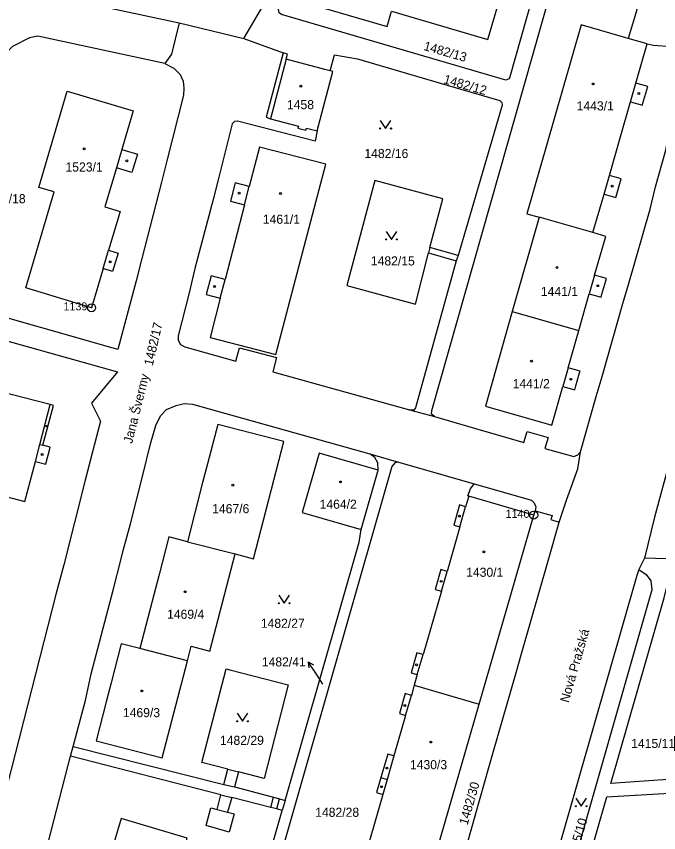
# Model space of a CAD drawing. Extents: x -733394 to -722299, y -1082822 to -1075049.
# Drawn here: x -728440.3 to -728320.2, y -1078945.4 to -1078792.8 of the extents above; entities that cross this region are included whole.
import ezdxf

# ---------------------------------------------------------------- set-up
doc = ezdxf.new("R2010")
doc.units = 0
for name, color, linetype in [('Hranice parcel', 7, 'Continuous'), ('Parcelní čísla', 7, 'Continuous'), ('Pop  PČ popisy', 7, 'Continuous'), ('Vnitřní kresba', 7, 'Continuous'), ('Značky bodu BP', 7, 'Continuous'), ('Značky budov', 7, 'Continuous'), ('Značky kultur', 7, 'Continuous')]:
    doc.layers.add(name, color=color, linetype=linetype)

msp = doc.modelspace()

# ---------------------------------------------------------------- linework, layer by layer
at = {"layer": 'Hranice parcel'}
for p, q in [((-728436.78, -1078788.2), (-728409.83, -1078793.94)), ((-728409.83, -1078793.94), (-728397.77, -1078796.87)), ((-728397.77, -1078796.87), (-728390.43, -1078799.6)), ((-728322.34, -1078797.89), (-728325.88, -1078796.87)), ((-728342.53, -1078830.3), (-728347.56, -1078847.94)), ((-728332.48, -1078833.19), (-728342.53, -1078830.3)), ((-728357.71, -1078837.43), (-728358.03, -1078838.47)), ((-728347.56, -1078847.94), (-728335.11, -1078851.47)), ((-728366.77, -1078866.33), (-728362.13, -1078867.57)), ((-728374.17, -1078874.54), (-728368.81, -1078876.07)), ((-728375.81, -1078888.67), (-728372.65, -1078877.61)), ((-728343.56, -1078886), (-728343.26, -1078885.16)), ((-728408.31, -1078890.96), (-728399.41, -1078893.24)), ((-728322.81, -1078894.06), (-728323.92, -1078896.16)), ((-728314.53, -1078894.3), (-728322.81, -1078894.06)), ((-728408.31, -1078913.25), (-728417.19, -1078910.95)), ((-728365.89, -1078917.77), (-728353.76, -1078921.35)), ((-728430.19, -1078931.04), (-728429.7, -1078929.22)), ((-728434.91, -1078949.36), (-728430.19, -1078931.04)), ((-728400.75, -1078933.46), (-728398.76, -1078933.96))]:
    msp.add_line(p, q, dxfattribs=at)
for points in [[(-728397.77, -1078796.87), (-728394.01, -1078790.55), (-728388.03, -1078769.03), (-728388.1, -1078768.41), (-728388.54, -1078767.87)], [(-728342.36, -1078781.43), (-728341.95, -1078781.63), (-728341.91, -1078782.43), (-728347.99, -1078804.06), (-728348.14, -1078804.42), (-728348.79, -1078804.68), (-728390.74, -1078792.43), (-728391.16, -1078792.11), (-728391.28, -1078791.47), (-728384.94, -1078769.93), (-728384.44, -1078769.36), (-728383.74, -1078769.07)], [(-728370.99, -1078794.64), (-728370.16, -1078791.76), (-728352.13, -1078797.06), (-728348.54, -1078784.72), (-728355.76, -1078782.61), (-728355.2, -1078780.69), (-728358.76, -1078779.64), (-728359.32, -1078781.57), (-728366.54, -1078779.46), (-728367.37, -1078782.25), (-728374.65, -1078780.12), (-728374.09, -1078778.21), (-728377.59, -1078777.19), (-728378.15, -1078779.1), (-728385.38, -1078776.99), (-728389, -1078789.36), (-728370.99, -1078794.64)], [(-728362.13, -1078867.57), (-728362.65, -1078867.12), (-728362.61, -1078866.42), (-728338.99, -1078783.24), (-728338.47, -1078782.7), (-728337.86, -1078782.65)], [(-728337.86, -1078782.65), (-728330.19, -1078785.03), (-728328.68, -1078785.91), (-728324.57, -1078790.53), (-728324.28, -1078791.54), (-728325.88, -1078796.87)], [(-728409.83, -1078793.94), (-728411.31, -1078799.83), (-728412.56, -1078801.55)], [(-728325.88, -1078796.87), (-728334.68, -1078794.33), (-728339.73, -1078811.92), (-728344.82, -1078829.65), (-728342.53, -1078830.3)], [(-728412.56, -1078801.55), (-728436.3, -1078796.48), (-728437.87, -1078796.8), (-728441.05, -1078798.42), (-728442.56, -1078799.89)], [(-728332.48, -1078833.19), (-728330.41, -1078826), (-728328.2, -1078826.64), (-728328.08, -1078826.21), (-728327.2, -1078823.15), (-728329.41, -1078822.51), (-728327.38, -1078815.47), (-728325.45, -1078808.71), (-728323.23, -1078809.35), (-728323.12, -1078808.96), (-728322.23, -1078805.86), (-728324.45, -1078805.22), (-728322.34, -1078797.89)], [(-728322.34, -1078797.89), (-728321.18, -1078798.14), (-728317.82, -1078798.39)], [(-728334.83, -1078874.14), (-728331.88, -1078863.82), (-728330.77, -1078860.08), (-728326.86, -1078846.46), (-728325.83, -1078842.87), (-728321.8, -1078828.8), (-728320.78, -1078824.65), (-728318.82, -1078817.74), (-728317.69, -1078811.16), (-728317.56, -1078806.54), (-728317.96, -1078802.09), (-728317.53, -1078800.83), (-728317.23, -1078800.77), (-728317.49, -1078799.47), (-728317.82, -1078798.39)], [(-728390.43, -1078799.6), (-728393.6, -1078811.61), (-728392.79, -1078811.89), (-728387.55, -1078813.26), (-728387.65, -1078813.64), (-728386.14, -1078814.04), (-728386.04, -1078813.66), (-728384.05, -1078814.18)], [(-728381.64, -1078802.93), (-728382.61, -1078802.69), (-728389.84, -1078800.75), (-728389.61, -1078799.81), (-728390.43, -1078799.6)], [(-728381.64, -1078802.93), (-728380.79, -1078799.95), (-728376.53, -1078800.68), (-728358.68, -1078805.96), (-728349.91, -1078808.49), (-728349.5, -1078808.89), (-728349.45, -1078809.36), (-728357.71, -1078837.43)], [(-728412.56, -1078801.55), (-728410.88, -1078802.42), (-728409.67, -1078803.63), (-728409.13, -1078804.89), (-728408.96, -1078806.16), (-728409.02, -1078807.46), (-728412.18, -1078819.75), (-728413.18, -1078823.77), (-728416.82, -1078838.03), (-728417.87, -1078842.21), (-728421.31, -1078855.06), (-728449.84, -1078846.96), (-728451.12, -1078846.4), (-728452.2, -1078845.25), (-728453.05, -1078844.07), (-728453.84, -1078842.68), (-728454.21, -1078840.72), (-728454.03, -1078839.16)], [(-728384.05, -1078814.18), (-728381.11, -1078803.08), (-728381.64, -1078802.93)], [(-728423.74, -1078828.39), (-728420.89, -1078829.26), (-728423.06, -1078836.49), (-728421.27, -1078837), (-728422.3, -1078840.45), (-728424.07, -1078839.92), (-728426.24, -1078847.22), (-728438.55, -1078843.51), (-728433.23, -1078825.57), (-728436.1, -1078824.75), (-728430.8, -1078806.75), (-728418.46, -1078810.41), (-728420.59, -1078817.65), (-728417.66, -1078818.51), (-728418.68, -1078821.96), (-728421.6, -1078821.1), (-728423.74, -1078828.39)], [(-728384.05, -1078814.18), (-728384.42, -1078816.09), (-728398.96, -1078812.32), (-728399.49, -1078812.39), (-728399.94, -1078812.87), (-728402.46, -1078822.79), (-728403.51, -1078827.01), (-728406.91, -1078839.91), (-728407.99, -1078844.43), (-728410.04, -1078852.47), (-728410.05, -1078853.28), (-728409.61, -1078854.07), (-728408.79, -1078854.52), (-728399.25, -1078857.21), (-728398.6, -1078854.73), (-728391.64, -1078856.52), (-728392.37, -1078859.21), (-728366.77, -1078866.33)], [(-728403.88, -1078841.28), (-728404.79, -1078844.77), (-728402.17, -1078845.44), (-728404.07, -1078852.76), (-728391.75, -1078855.95), (-728387.11, -1078838.17), (-728382.46, -1078820.39), (-728394.84, -1078817.2), (-728396.75, -1078824.56), (-728399.37, -1078823.88), (-728400.26, -1078827.32), (-728397.64, -1078828), (-728399.45, -1078834.98), (-728401.27, -1078841.96), (-728403.88, -1078841.28)], [(-728357.71, -1078837.43), (-728362.97, -1078835.98), (-728360.55, -1078826.88), (-728373.28, -1078823.43), (-728378.52, -1078843.07), (-728365.68, -1078846.53), (-728363.23, -1078836.98), (-728358.03, -1078838.47)], [(-728335.11, -1078851.47), (-728333.16, -1078844.63), (-728330.95, -1078845.26), (-728330.79, -1078844.7), (-728330.08, -1078842.22), (-728329.95, -1078841.78), (-728332.16, -1078841.14), (-728330.09, -1078833.88), (-728332.48, -1078833.19)], [(-728358.03, -1078838.47), (-728365.63, -1078865.94), (-728365.96, -1078866.35), (-728366.77, -1078866.33)], [(-728347.56, -1078847.94), (-728352.59, -1078865.62), (-728340.17, -1078869.17), (-728338.1, -1078861.93), (-728335.89, -1078862.56), (-728335.68, -1078861.83), (-728335.04, -1078859.59), (-728334.89, -1078859.07), (-728337.11, -1078858.44), (-728335.11, -1078851.47)], [(-728458.46, -1078854.96), (-728457.65, -1078853.58), (-728456.53, -1078852.59), (-728453.79, -1078851.06), (-728452.38, -1078850.64), (-728450.8, -1078850.96), (-728421.4, -1078859.21), (-728426.28, -1078865.06), (-728424.58, -1078868.4), (-728426.05, -1078874.18), (-728427.43, -1078879.47), (-728431.41, -1078895.26), (-728432.83, -1078900.61), (-728442.86, -1078939.66), (-728443.5, -1078940.8), (-728445.21, -1078942.79)], [(-728447.66, -1078903.47), (-728445.72, -1078895.98), (-728443.78, -1078896.46), (-728443.71, -1078896.17), (-728443.02, -1078893.52), (-728442.94, -1078893.22), (-728444.89, -1078892.76), (-728442.94, -1078885.2), (-728442.25, -1078882.54), (-728438.69, -1078883.46), (-728436.74, -1078875.98), (-728434.81, -1078876.48), (-728434.72, -1078876.13), (-728434.06, -1078873.63), (-728433.97, -1078873.27), (-728435.33, -1078872.92), (-728433.36, -1078865.48), (-728433.97, -1078865.32), (-728446.43, -1078862.11), (-728451.84, -1078882.94), (-728455.32, -1078882.11), (-728460, -1078900.27), (-728447.66, -1078903.47)], [(-728429.7, -1078929.22), (-728427.35, -1078920.65), (-728426.29, -1078915.64), (-728422.2, -1078900.05), (-728420.75, -1078894.39), (-728420.3, -1078892.63), (-728418.97, -1078887.6), (-728416.67, -1078878.52), (-728415.19, -1078872.67), (-728414.24, -1078869.22), (-728413.35, -1078867.41), (-728412.23, -1078866.26), (-728410.39, -1078865.51), (-728408.91, -1078865.14), (-728407.37, -1078865.23), (-728374.17, -1078874.54)], [(-728362.13, -1078867.57), (-728353.35, -1078870.14), (-728352.29, -1078870.44), (-728345.4, -1078872.4), (-728344.75, -1078870.36), (-728340.83, -1078871.47), (-728341.48, -1078873.51), (-728336.07, -1078875.01), (-728335.33, -1078874.73), (-728334.83, -1078874.14)], [(-728399.41, -1078893.24), (-728395.93, -1078894.14), (-728390.27, -1078872.25), (-728402.65, -1078869.05), (-728404.55, -1078876.42), (-728405.53, -1078880.16), (-728408.31, -1078890.96)], [(-728316.87, -1078871.24), (-728320.97, -1078886.37), (-728322.81, -1078894.06)], [(-728338.78, -1078887.32), (-728337.36, -1078882.99), (-728335.29, -1078877.31), (-728334.83, -1078874.14)], [(-728372.65, -1078877.61), (-728383.67, -1078874.44), (-728386.86, -1078885.49), (-728375.81, -1078888.67)], [(-728372.65, -1078877.61), (-728372.72, -1078876.21), (-728373.27, -1078875.2), (-728374.17, -1078874.54)], [(-728368.81, -1078876.07), (-728369.51, -1078876.22), (-728370.07, -1078876.89), (-728398.81, -1078977.35)], [(-728368.81, -1078876.07), (-728365.96, -1078876.88), (-728354.7, -1078880.15), (-728343.99, -1078883.17), (-728343.45, -1078883.67), (-728343.14, -1078884.44), (-728343.26, -1078885.16)], [(-728343.56, -1078886), (-728355.71, -1078882.46), (-728356.28, -1078884.43), (-728357.43, -1078884.09), (-728358.51, -1078887.84), (-728357.36, -1078888.17), (-728359.76, -1078896.51), (-728360.91, -1078896.18), (-728361.99, -1078899.92), (-728360.83, -1078900.2), (-728364.24, -1078912.05), (-728365.39, -1078911.72), (-728366.47, -1078915.46), (-728365.32, -1078915.79), (-728365.89, -1078917.77)], [(-728353.76, -1078921.35), (-728348.67, -1078903.7), (-728343.56, -1078886)], [(-728343.26, -1078885.16), (-728340.13, -1078886.05), (-728340.33, -1078886.82), (-728338.78, -1078887.32)], [(-728374.1, -1079002.03), (-728371.85, -1079002.71), (-728367, -1078985.84), (-728366.1, -1078982.8), (-728356.86, -1078950.56), (-728356.01, -1078947.5), (-728351.92, -1078933.17), (-728351.06, -1078930.13), (-728346.79, -1078915.2), (-728345.91, -1078912.11), (-728340.87, -1078894.56), (-728338.78, -1078887.32)], [(-728398.76, -1078933.96), (-728399.51, -1078936.77), (-728392.22, -1078938.73), (-728391.08, -1078939.03), (-728390.04, -1078939.33), (-728376.21, -1078891.06), (-728375.81, -1078888.67)], [(-728408.31, -1078890.96), (-728411.8, -1078890.04), (-728413.68, -1078897.35), (-728414.59, -1078900.88), (-728417.19, -1078910.95)], [(-728408.31, -1078913.25), (-728407.6, -1078910.51), (-728404.1, -1078911.41), (-728399.41, -1078893.24)], [(-728323.92, -1078896.16), (-728324.25, -1078897.31), (-728351.32, -1078991.62)], [(-728323.92, -1078896.16), (-728322.5, -1078897.08), (-728321.65, -1078898.28), (-728321.46, -1078899.97), (-728347.96, -1078992.65)], [(-728317.51, -1078899.03), (-728317.19, -1078934.23), (-728317.64, -1078935.06), (-728318.49, -1078935.44), (-728329.16, -1078936.16), (-728319.15, -1078901.43), (-728318.42, -1078898.43), (-728318.03, -1078898.12), (-728317.65, -1078898.26), (-728317.51, -1078899.03)], [(-728417.19, -1078910.95), (-728420.71, -1078910.08), (-728422.58, -1078917.32), (-728423.51, -1078920.89), (-728425.4, -1078928.2), (-728413.02, -1078931.35), (-728408.31, -1078913.25)], [(-728400.75, -1078933.46), (-728405.6, -1078932.21), (-728401.08, -1078914.72), (-728400.36, -1078914.9), (-728389.48, -1078917.74), (-728393.96, -1078935.25), (-728398.76, -1078933.96)], [(-728365.89, -1078917.77), (-728366.44, -1078919.68), (-728367.59, -1078919.35), (-728368.67, -1078923.09), (-728367.52, -1078923.42), (-728369.7, -1078931), (-728370.85, -1078930.67), (-728372.12, -1078935.06), (-728372.93, -1078937.86), (-728371.77, -1078938.19), (-728374.4, -1078947.3), (-728375.55, -1078946.97), (-728376.63, -1078950.71), (-728375.48, -1078951.05), (-728376.06, -1078953.06), (-728374.56, -1078953.49)], [(-728363.96, -1078956.67), (-728358.86, -1078939), (-728353.76, -1078921.35)], [(-728429.7, -1078929.22), (-728401.53, -1078936.36), (-728400.75, -1078933.46)], [(-728400.64, -1078976.35), (-728390.57, -1078941.2), (-728391.61, -1078940.92), (-728392.74, -1078940.65), (-728400.01, -1078938.79), (-728400.82, -1078941.53), (-728399.59, -1078941.82), (-728400.53, -1078945.25), (-728404.79, -1078944.03), (-728403.92, -1078940.74), (-728402.76, -1078941.02), (-728402.06, -1078938.27), (-728430.19, -1078931.04)], [(-728316.94, -1078968.58), (-728317.42, -1078969.07), (-728317.99, -1078969.4), (-728318.73, -1078969.55), (-728338.77, -1078969.69), (-728329.9, -1078938.65), (-728318.19, -1078937.96), (-728317.55, -1078938.15), (-728317.17, -1078938.89), (-728316.94, -1078968.58)], [(-728420.95, -1078962.09), (-728408.56, -1078965.78), (-728404.25, -1078951.34), (-728409.31, -1078949.83), (-728408.33, -1078946.41), (-728420.72, -1078942.71), (-728425.03, -1078957.13), (-728424.12, -1078957.41), (-728425.13, -1078960.77)]]:
    msp.add_lwpolyline(points, dxfattribs=at)
at = {"layer": 'Pop  PČ popisy'}
for p, q in [((-728384.08, -1078915.94), (-728385.71, -1078913.42)), ((-728385.71, -1078913.42), (-728384.75, -1078913.99)), ((-728385.71, -1078913.42), (-728385.59, -1078914.54)), ((-728382.99, -1078917.62), (-728384.08, -1078915.94))]:
    msp.add_line(p, q, dxfattribs=at)
at = {"layer": 'Vnitřní kresba'}
for p, q in [((-728389.84, -1078800.75), (-728392.79, -1078811.89)), ((-728325.45, -1078808.71), (-728324.45, -1078805.22)), ((-728420.59, -1078817.65), (-728421.6, -1078821.1)), ((-728330.41, -1078826), (-728329.41, -1078822.51)), ((-728397.64, -1078828), (-728396.75, -1078824.56)), ((-728362.97, -1078835.98), (-728363.23, -1078836.98)), ((-728424.07, -1078839.92), (-728423.06, -1078836.49)), ((-728402.17, -1078845.44), (-728401.27, -1078841.96)), ((-728332.16, -1078841.14), (-728333.16, -1078844.63)), ((-728337.11, -1078858.44), (-728338.1, -1078861.93)), ((-728435.91, -1078872.77), (-728433.97, -1078865.32)), ((-728436.74, -1078875.98), (-728435.91, -1078872.77)), ((-728435.91, -1078872.77), (-728435.33, -1078872.92)), ((-728355.4, -1078881.05), (-728354.7, -1078880.15)), ((-728355.9, -1078882.38), (-728355.4, -1078881.05)), ((-728355.71, -1078882.46), (-728355.9, -1078882.38)), ((-728357.36, -1078888.17), (-728356.28, -1078884.43)), ((-728360.83, -1078900.2), (-728359.76, -1078896.51)), ((-728365.32, -1078915.79), (-728364.24, -1078912.05)), ((-728367.52, -1078923.42), (-728366.44, -1078919.68)), ((-728369.7, -1078931), (-728370.97, -1078935.4)), ((-728372.12, -1078935.06), (-728370.97, -1078935.4)), ((-728401.53, -1078936.36), (-728399.51, -1078936.77)), ((-728370.97, -1078935.4), (-728371.77, -1078938.19)), ((-728402.06, -1078938.27), (-728400.01, -1078938.79)), ((-728392.74, -1078940.65), (-728392.22, -1078938.73)), ((-728391.61, -1078940.92), (-728391.08, -1078939.03)), ((-728390.04, -1078939.33), (-728390.57, -1078941.2)), ((-728402.76, -1078941.02), (-728400.82, -1078941.53))]:
    msp.add_line(p, q, dxfattribs=at)
at = {"layer": 'Značky bodu BP'}
for centre, radius in [((-728426.24, -1078847.22), 0.75), ((-728426.24, -1078847.22), 0.03), ((-728343.56, -1078886), 0.75), ((-728343.56, -1078886), 0.03)]:
    msp.add_circle(centre, radius, dxfattribs=at)
at = {"layer": 'Značky budov'}
for centre, radius in [((-728387.08, -1078805.81), 0.175), ((-728332.44, -1078805.4), 0.175), ((-728323.88, -1078807.16), 0.175), ((-728427.64, -1078817.51), 0.175), ((-728419.65, -1078819.75), 0.175), ((-728328.9, -1078824.49), 0.175), ((-728398.64, -1078825.8), 0.175), ((-728390.89, -1078825.88), 0.175), ((-728422.74, -1078838.63), 0.175), ((-728339.2, -1078839.71), 0.175), ((-728403.22, -1078843.26), 0.175), ((-728331.59, -1078843.11), 0.175), ((-728343.96, -1078857.22), 0.175), ((-728336.61, -1078860.6), 0.175), ((-728434.69, -1078869.36), 0.122), ((-728435.47, -1078874.67), 0.175), ((-728399.83, -1078880.41), 0.175), ((-728379.71, -1078879.79), 0.175), ((-728357.46, -1078886.2), 0.175), ((-728352.86, -1078892.87), 0.175), ((-728360.88, -1078898.37), 0.175), ((-728408.76, -1078900.31), 0.175), ((-728365.47, -1078913.96), 0.175), ((-728416.85, -1078918.86), 0.175), ((-728367.63, -1078921.58), 0.175), ((-728362.81, -1078928.41), 0.175), ((-728371.04, -1078933.27), 0.175), ((-728372.04, -1078936.76), 0.175)]:
    msp.add_circle(centre, radius, dxfattribs=at)
at = {"layer": 'Značky kultur'}
for points in [[(-728372.25, -1078812.22), (-728371.25, -1078813.72), (-728370.25, -1078812.22)], [(-728371.14, -1078832.96), (-728370.14, -1078834.46), (-728369.14, -1078832.96)], [(-728391.23, -1078900.96), (-728390.23, -1078902.46), (-728389.23, -1078900.96)], [(-728399, -1078923.04), (-728398, -1078924.54), (-728397, -1078923.04)], [(-728335.67, -1078938.91), (-728334.67, -1078940.41), (-728333.67, -1078938.91)]]:
    msp.add_lwpolyline(points, dxfattribs=at)
for centre in [(-728372.25, -1078813.72), (-728370.25, -1078813.72), (-728371.14, -1078834.46), (-728369.14, -1078834.46), (-728391.23, -1078902.46), (-728389.23, -1078902.46), (-728399, -1078924.54), (-728397, -1078924.54), (-728335.67, -1078940.41), (-728333.67, -1078940.41)]:
    msp.add_circle(centre, 0.1, dxfattribs=at)

# ---------------------------------------------------------------- texts
at = {"layer": 'Parcelní čísla'}
for s, rotation, p in [('1482/13', 344, (-728364.27, -1078799.02)), ('1482/12', 344, (-728360.54, -1078805.23)), ('1482/17', 77, (-728414.81, -1078858.19)), ('1482/30', 74, (-728355.93, -1078944.05)), ('1415/10', 74, (-728335.79, -1078950.82))]:
    msp.add_text(s, height=1.7, rotation=rotation, dxfattribs=at).set_placement(p)
for s, p in [('1458', (-728389.7, -1078810.11)), ('1443/1', (-728335.53, -1078810.34)), ('1482/16', (-728375.22, -1078819.24)), ('1523/1', (-728431.11, -1078821.77)), ('1482/18', (-728446.79, -1078827.69)), ('1461/1', (-728394.21, -1078831.53)), ('1482/15', (-728374.01, -1078839.32)), ('1441/1', (-728342.22, -1078845.03)), ('1441/2', (-728347.49, -1078862.27)), ('1464/2', (-728383.59, -1078884.8)), ('1467/6', (-728403.69, -1078885.64)), ('1430/1', (-728356.19, -1078897.52)), ('1469/4', (-728412.12, -1078905.37)), ('1482/27', (-728394.59, -1078907.06)), ('1482/41', (-728394.4, -1078914.28)), ('1469/3', (-728420.38, -1078923.76)), ('1482/29', (-728402.23, -1078928.94)), ('1415/11', (-728325.33, -1078929.53)), ('1430/3', (-728366.7, -1078933.49)), ('1482/28', (-728384.42, -1078942.39))]:
    msp.add_text(s, height=1.7, dxfattribs=at).set_placement(p)
at = {"layer": 'Pop  PČ popisy'}
for s, rotation, p in [('Jana Švermy', 76, (-728418.66, -1078872.72)), ('Nová Pražská', 74, (-728337.03, -1078921.16))]:
    msp.add_text(s, height=1.7, rotation=rotation, dxfattribs=at).set_placement(p)
at = {"layer": 'Značky bodu BP'}
for s, p in [('1139', (-728431.49, -1078847.72)), ('1140', (-728348.81, -1078886.5))]:
    msp.add_text(s, height=1.5, dxfattribs=at).set_placement(p)

doc.saveas('drawing.dxf')
